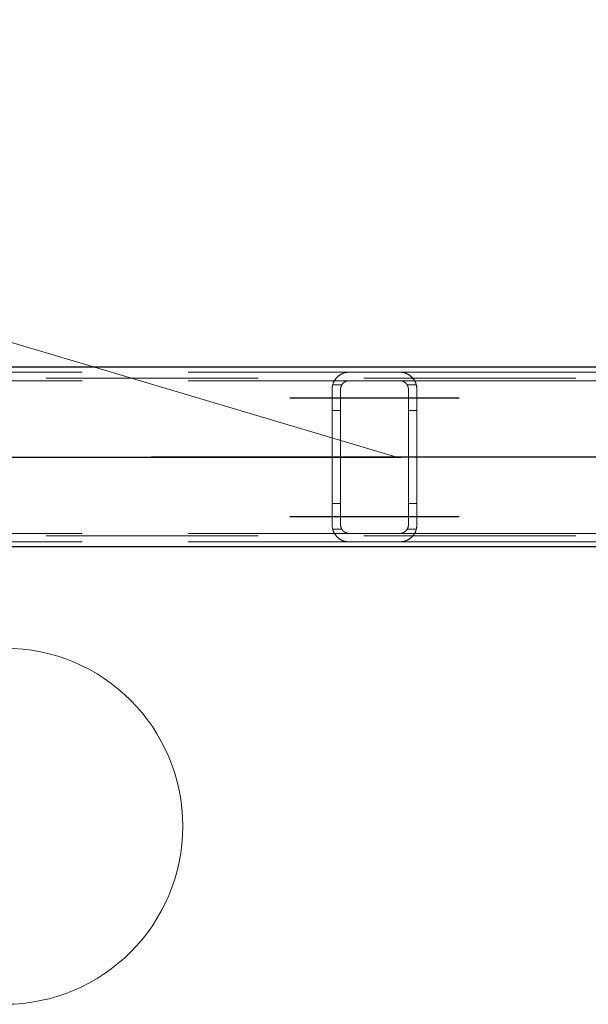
# Model space of a CAD drawing. Header units: millimetres. Extents: x -851 to 2, y 9346 to 10016.
# Tile 327 of 505: x -299 to -292, y 9387 to 9399. Entities that reach past the tile are written whole.
import ezdxf

# ---------------------------------------------------------------- set-up
doc = ezdxf.new("R2010")
doc.units = ezdxf.units.MM
doc.header["$LTSCALE"] = 10
doc.linetypes.add('HIDDEN', pattern=[0.375, 0.25, -0.125])
doc.linetypes.add('MITTE', pattern=[2, 1.25, -0.25, 0.25, -0.25])
for name, color, linetype, lineweight in [('PS_Hidden', 2, 'HIDDEN', 9), ('PS_Pos', 1, 'Continuous', 15), ('PS_Shape', 161, 'Continuous', 30), ('PS_SOLID', 7, 'Continuous', 30)]:
    doc.layers.add(name, color=color, linetype=linetype, lineweight=lineweight)
doc.layers.add('PS_Mid', color=5, linetype='MITTE')

# ---------------------------------------------------------------- blocks, each defined once
blk = doc.blocks.new('*X976')
at = {"layer": 'PS_Hidden', "color": 2, "linetype": 'HIDDEN'}
for p, q in [((-187.116, 9394.594), (-423.956, 9394.594)), ((-304.192, 9394.664), (-294.792, 9394.664)), ((-304.192, 9394.564), (-294.792, 9394.564)), ((-294.974, 9394.547), (-294.972, 9394.551)), ((-294.972, 9394.551), (-294.97, 9394.555)), ((-294.97, 9394.555), (-294.968, 9394.559)), ((-294.968, 9394.559), (-294.966, 9394.563)), ((-294.966, 9394.563), (-294.963, 9394.567)), ((-294.963, 9394.567), (-294.961, 9394.571)), ((-294.961, 9394.571), (-294.958, 9394.575)), ((-294.958, 9394.575), (-294.956, 9394.579)), ((-294.956, 9394.579), (-294.953, 9394.582)), ((-294.953, 9394.582), (-294.95, 9394.586)), ((-294.95, 9394.586), (-294.948, 9394.59)), ((-294.948, 9394.59), (-294.945, 9394.593)), ((-294.945, 9394.593), (-294.942, 9394.596)), ((-294.942, 9394.596), (-294.939, 9394.6)), ((-294.939, 9394.6), (-294.936, 9394.603)), ((-294.936, 9394.603), (-294.933, 9394.606)), ((-294.933, 9394.606), (-294.929, 9394.609)), ((-294.929, 9394.609), (-294.926, 9394.612)), ((-294.926, 9394.612), (-294.923, 9394.615)), ((-294.923, 9394.615), (-294.92, 9394.618)), ((-294.92, 9394.618), (-294.916, 9394.621)), ((-294.916, 9394.621), (-294.913, 9394.623)), ((-294.913, 9394.623), (-294.909, 9394.626)), ((-294.909, 9394.626), (-294.905, 9394.629)), ((-294.905, 9394.629), (-294.901, 9394.631)), ((-294.901, 9394.631), (-294.897, 9394.634)), ((-294.897, 9394.634), (-294.893, 9394.637)), ((-294.893, 9394.637), (-294.888, 9394.639)), ((-294.888, 9394.639), (-294.883, 9394.642)), ((-294.883, 9394.642), (-294.879, 9394.644)), ((-294.879, 9394.644), (-294.874, 9394.646)), ((-294.874, 9394.646), (-294.869, 9394.648)), ((-294.869, 9394.648), (-294.864, 9394.65)), ((-294.864, 9394.65), (-294.858, 9394.652)), ((-294.858, 9394.652), (-294.853, 9394.654)), ((-294.853, 9394.654), (-294.847, 9394.656)), ((-294.847, 9394.656), (-294.842, 9394.657)), ((-294.844, 9394.549), (-294.847, 9394.548)), ((-294.842, 9394.55), (-294.844, 9394.549)), ((-294.842, 9394.657), (-294.835, 9394.659)), ((-294.84, 9394.552), (-294.842, 9394.55)), ((-294.837, 9394.553), (-294.84, 9394.552)), ((-294.835, 9394.554), (-294.837, 9394.553)), ((-294.835, 9394.659), (-294.829, 9394.66)), ((-294.832, 9394.555), (-294.835, 9394.554)), ((-294.829, 9394.557), (-294.832, 9394.555)), ((-294.829, 9394.66), (-294.822, 9394.661)), ((-294.827, 9394.558), (-294.829, 9394.557)), ((-294.824, 9394.559), (-294.827, 9394.558)), ((-294.821, 9394.559), (-294.824, 9394.559)), ((-294.822, 9394.661), (-294.815, 9394.662)), ((-294.818, 9394.56), (-294.821, 9394.559)), ((-294.815, 9394.561), (-294.818, 9394.56)), ((-294.815, 9394.662), (-294.807, 9394.663)), ((-294.812, 9394.562), (-294.815, 9394.561)), ((-294.809, 9394.562), (-294.812, 9394.562)), ((-294.806, 9394.563), (-294.809, 9394.562)), ((-294.807, 9394.663), (-294.8, 9394.663)), ((-294.802, 9394.563), (-294.806, 9394.563)), ((-294.799, 9394.563), (-294.802, 9394.563)), ((-294.8, 9394.663), (-294.792, 9394.664)), ((-294.796, 9394.564), (-294.799, 9394.563)), ((-294.792, 9394.564), (-294.796, 9394.564)), ((-294.792, 9394.664), (-294.192, 9394.664)), ((-294.192, 9394.564), (-294.792, 9394.564)), ((-294.192, 9394.664), (-284.844, 9394.664)), ((-294.192, 9394.664), (-294.185, 9394.663)), ((-294.192, 9394.564), (-285.052, 9394.564)), ((-294.189, 9394.564), (-294.192, 9394.564)), ((-294.186, 9394.563), (-294.189, 9394.564)), ((-294.183, 9394.563), (-294.186, 9394.563)), ((-294.185, 9394.663), (-294.178, 9394.663)), ((-294.179, 9394.563), (-294.183, 9394.563)), ((-294.176, 9394.562), (-294.179, 9394.563)), ((-294.178, 9394.663), (-294.171, 9394.662)), ((-294.173, 9394.562), (-294.176, 9394.562)), ((-294.169, 9394.561), (-294.173, 9394.562)), ((-294.171, 9394.662), (-294.164, 9394.661)), ((-294.166, 9394.56), (-294.169, 9394.561)), ((-294.163, 9394.559), (-294.166, 9394.56)), ((-294.164, 9394.661), (-294.157, 9394.66)), ((-294.16, 9394.558), (-294.163, 9394.559)), ((-294.157, 9394.557), (-294.16, 9394.558)), ((-294.157, 9394.66), (-294.15, 9394.659)), ((-294.155, 9394.556), (-294.157, 9394.557)), ((-294.152, 9394.555), (-294.155, 9394.556)), ((-294.149, 9394.554), (-294.152, 9394.555)), ((-294.15, 9394.659), (-294.143, 9394.657)), ((-294.147, 9394.553), (-294.149, 9394.554)), ((-294.144, 9394.551), (-294.147, 9394.553)), ((-294.142, 9394.55), (-294.144, 9394.551)), ((-294.143, 9394.657), (-294.137, 9394.656)), ((-294.139, 9394.548), (-294.142, 9394.55)), ((-294.137, 9394.656), (-294.131, 9394.654)), ((-294.131, 9394.654), (-294.126, 9394.652)), ((-294.126, 9394.652), (-294.121, 9394.65)), ((-294.121, 9394.65), (-294.116, 9394.648)), ((-294.116, 9394.648), (-294.111, 9394.646)), ((-294.111, 9394.646), (-294.106, 9394.644)), ((-294.106, 9394.644), (-294.101, 9394.641)), ((-294.101, 9394.641), (-294.096, 9394.639)), ((-294.096, 9394.639), (-294.092, 9394.636)), ((-294.092, 9394.636), (-294.087, 9394.634)), ((-294.087, 9394.634), (-294.083, 9394.631)), ((-294.083, 9394.631), (-294.079, 9394.628)), ((-294.079, 9394.628), (-294.075, 9394.625)), ((-294.075, 9394.625), (-294.071, 9394.622)), ((-294.071, 9394.622), (-294.067, 9394.619)), ((-294.067, 9394.619), (-294.063, 9394.616)), ((-294.063, 9394.616), (-294.06, 9394.613)), ((-294.06, 9394.613), (-294.056, 9394.61)), ((-294.056, 9394.61), (-294.053, 9394.607)), ((-294.053, 9394.607), (-294.05, 9394.604)), ((-294.05, 9394.604), (-294.047, 9394.601)), ((-294.047, 9394.601), (-294.044, 9394.598)), ((-294.044, 9394.598), (-294.041, 9394.595)), ((-294.041, 9394.595), (-294.038, 9394.591)), ((-294.038, 9394.591), (-294.036, 9394.588)), ((-294.036, 9394.588), (-294.033, 9394.584)), ((-294.033, 9394.584), (-294.03, 9394.581)), ((-294.03, 9394.581), (-294.028, 9394.577)), ((-294.028, 9394.577), (-294.025, 9394.573)), ((-294.025, 9394.573), (-294.023, 9394.569)), ((-294.023, 9394.569), (-294.02, 9394.566)), ((-294.02, 9394.566), (-294.018, 9394.562)), ((-294.018, 9394.562), (-294.016, 9394.558)), ((-294.016, 9394.558), (-294.014, 9394.554)), ((-294.014, 9394.554), (-294.012, 9394.549)), ((-294.012, 9394.549), (-294.01, 9394.545)), ((-294.992, 9394.478), (-294.991, 9394.483)), ((-294.992, 9394.473), (-294.992, 9394.478)), ((-294.992, 9394.468), (-294.992, 9394.473)), ((-294.992, 9394.464), (-294.992, 9394.468)), ((-294.992, 9392.864), (-294.992, 9394.464)), ((-294.991, 9394.488), (-294.99, 9394.493)), ((-294.991, 9394.483), (-294.991, 9394.488)), ((-294.99, 9394.493), (-294.989, 9394.497)), ((-294.989, 9394.502), (-294.988, 9394.507)), ((-294.989, 9394.497), (-294.989, 9394.502)), ((-294.988, 9394.507), (-294.987, 9394.511)), ((-294.987, 9394.511), (-294.985, 9394.516)), ((-294.879, 9394.514), (-294.986, 9394.514)), ((-294.985, 9394.516), (-294.984, 9394.521)), ((-294.984, 9394.521), (-294.983, 9394.525)), ((-294.983, 9394.525), (-294.981, 9394.53)), ((-294.981, 9394.53), (-294.98, 9394.534)), ((-294.98, 9394.534), (-294.978, 9394.538)), ((-294.978, 9394.538), (-294.976, 9394.543)), ((-294.976, 9394.543), (-294.974, 9394.547)), ((-294.891, 9394.477), (-294.892, 9394.475)), ((-294.892, 9394.475), (-294.892, 9394.472)), ((-294.892, 9394.472), (-294.892, 9394.47)), ((-294.892, 9394.47), (-294.892, 9394.468)), ((-294.892, 9394.468), (-294.892, 9394.466)), ((-294.892, 9394.466), (-294.892, 9394.464)), ((-294.892, 9394.464), (-294.892, 9394.464)), ((-294.892, 9394.464), (-294.892, 9392.864)), ((-294.89, 9394.484), (-294.891, 9394.481)), ((-294.891, 9394.481), (-294.891, 9394.479)), ((-294.891, 9394.479), (-294.891, 9394.477)), ((-294.889, 9394.488), (-294.89, 9394.486)), ((-294.89, 9394.486), (-294.89, 9394.484)), ((-294.888, 9394.492), (-294.889, 9394.49)), ((-294.889, 9394.49), (-294.889, 9394.488)), ((-294.887, 9394.495), (-294.888, 9394.492)), ((-294.886, 9394.499), (-294.887, 9394.497)), ((-294.887, 9394.497), (-294.887, 9394.495)), ((-294.885, 9394.501), (-294.886, 9394.499)), ((-294.884, 9394.503), (-294.885, 9394.501)), ((-294.883, 9394.505), (-294.884, 9394.503)), ((-294.882, 9394.507), (-294.883, 9394.505)), ((-294.881, 9394.509), (-294.882, 9394.507)), ((-294.88, 9394.511), (-294.881, 9394.509)), ((-294.879, 9394.513), (-294.88, 9394.511)), ((-294.878, 9394.515), (-294.879, 9394.513)), ((-294.877, 9394.517), (-294.878, 9394.515)), ((-294.875, 9394.519), (-294.877, 9394.517)), ((-294.874, 9394.521), (-294.875, 9394.519)), ((-294.873, 9394.523), (-294.874, 9394.521)), ((-294.871, 9394.525), (-294.873, 9394.523)), ((-294.87, 9394.527), (-294.871, 9394.525)), ((-294.868, 9394.529), (-294.87, 9394.527)), ((-294.867, 9394.53), (-294.868, 9394.529)), ((-294.865, 9394.532), (-294.867, 9394.53)), ((-294.864, 9394.534), (-294.865, 9394.532)), ((-294.862, 9394.535), (-294.864, 9394.534)), ((-294.86, 9394.537), (-294.862, 9394.535)), ((-294.858, 9394.539), (-294.86, 9394.537)), ((-294.857, 9394.54), (-294.858, 9394.539)), ((-294.855, 9394.542), (-294.857, 9394.54)), ((-294.853, 9394.543), (-294.855, 9394.542)), ((-294.851, 9394.545), (-294.853, 9394.543)), ((-294.849, 9394.546), (-294.851, 9394.545)), ((-294.847, 9394.548), (-294.849, 9394.546)), ((-294.137, 9394.547), (-294.139, 9394.548)), ((-294.135, 9394.545), (-294.137, 9394.547)), ((-294.133, 9394.544), (-294.135, 9394.545)), ((-294.131, 9394.542), (-294.133, 9394.544)), ((-294.129, 9394.54), (-294.131, 9394.542)), ((-294.127, 9394.539), (-294.129, 9394.54)), ((-294.125, 9394.537), (-294.127, 9394.539)), ((-294.123, 9394.536), (-294.125, 9394.537)), ((-294.121, 9394.534), (-294.123, 9394.536)), ((-294.12, 9394.532), (-294.121, 9394.534)), ((-294.118, 9394.531), (-294.12, 9394.532)), ((-294.117, 9394.529), (-294.118, 9394.531)), ((-294.115, 9394.527), (-294.117, 9394.529)), ((-294.114, 9394.525), (-294.115, 9394.527)), ((-294.112, 9394.524), (-294.114, 9394.525)), ((-294.111, 9394.522), (-294.112, 9394.524)), ((-294.11, 9394.52), (-294.111, 9394.522)), ((-294.108, 9394.518), (-294.11, 9394.52)), ((-294.107, 9394.516), (-294.108, 9394.518)), ((-294.106, 9394.514), (-294.107, 9394.516)), ((-294.105, 9394.512), (-294.106, 9394.514)), ((-293.999, 9394.514), (-294.106, 9394.514)), ((-294.104, 9394.51), (-294.105, 9394.512)), ((-294.103, 9394.508), (-294.104, 9394.51)), ((-294.102, 9394.506), (-294.103, 9394.508)), ((-294.101, 9394.504), (-294.102, 9394.506)), ((-294.1, 9394.502), (-294.101, 9394.504)), ((-294.099, 9394.5), (-294.1, 9394.502)), ((-294.098, 9394.498), (-294.099, 9394.5)), ((-294.098, 9394.496), (-294.098, 9394.498)), ((-294.097, 9394.493), (-294.098, 9394.496)), ((-294.096, 9394.491), (-294.097, 9394.493)), ((-294.096, 9394.489), (-294.096, 9394.491)), ((-294.095, 9394.487), (-294.096, 9394.489)), ((-294.095, 9394.485), (-294.095, 9394.487)), ((-294.094, 9394.483), (-294.095, 9394.485)), ((-294.094, 9394.481), (-294.094, 9394.483)), ((-294.094, 9394.478), (-294.094, 9394.481)), ((-294.093, 9394.476), (-294.094, 9394.478)), ((-294.093, 9394.474), (-294.093, 9394.476)), ((-294.093, 9394.472), (-294.093, 9394.474)), ((-294.093, 9394.47), (-294.093, 9394.472)), ((-294.092, 9394.468), (-294.093, 9394.47)), ((-294.092, 9394.466), (-294.092, 9394.468)), ((-294.092, 9394.464), (-294.092, 9394.466)), ((-294.092, 9392.864), (-294.092, 9394.464)), ((-294.01, 9394.545), (-294.008, 9394.541)), ((-294.008, 9394.541), (-294.006, 9394.537)), ((-294.006, 9394.537), (-294.005, 9394.532)), ((-294.005, 9394.532), (-294.003, 9394.528)), ((-294.003, 9394.528), (-294.002, 9394.524)), ((-294.002, 9394.524), (-294, 9394.519)), ((-294, 9394.519), (-293.999, 9394.515)), ((-293.999, 9394.515), (-293.998, 9394.51)), ((-293.998, 9394.51), (-293.997, 9394.505)), ((-293.997, 9394.505), (-293.996, 9394.501)), ((-293.996, 9394.501), (-293.995, 9394.496)), ((-293.995, 9394.496), (-293.994, 9394.492)), ((-293.994, 9394.492), (-293.994, 9394.487)), ((-293.994, 9394.487), (-293.993, 9394.482)), ((-293.993, 9394.482), (-293.993, 9394.478)), ((-293.993, 9394.478), (-293.993, 9394.473)), ((-293.993, 9394.473), (-293.992, 9394.468)), ((-293.992, 9394.468), (-293.992, 9394.464)), ((-293.992, 9394.464), (-293.992, 9394.464)), ((-293.992, 9394.464), (-293.992, 9392.864)), ((-294.892, 9394.214), (-294.992, 9394.214)), ((-293.992, 9394.214), (-294.092, 9394.214)), ((-294.892, 9393.114), (-294.992, 9393.114)), ((-293.992, 9393.114), (-294.092, 9393.114)), ((-294.992, 9392.859), (-294.992, 9392.864)), ((-294.992, 9392.854), (-294.992, 9392.859)), ((-294.992, 9392.849), (-294.992, 9392.854)), ((-294.991, 9392.844), (-294.992, 9392.849)), ((-294.991, 9392.839), (-294.991, 9392.844)), ((-294.99, 9392.835), (-294.991, 9392.839)), ((-294.989, 9392.83), (-294.99, 9392.835)), ((-294.989, 9392.825), (-294.989, 9392.83)), ((-294.988, 9392.82), (-294.989, 9392.825)), ((-294.987, 9392.816), (-294.988, 9392.82)), ((-294.985, 9392.811), (-294.987, 9392.816)), ((-294.879, 9392.814), (-294.986, 9392.814)), ((-294.984, 9392.807), (-294.985, 9392.811)), ((-294.892, 9392.864), (-294.892, 9392.861)), ((-294.892, 9392.861), (-294.892, 9392.859)), ((-294.892, 9392.859), (-294.892, 9392.857)), ((-294.892, 9392.857), (-294.892, 9392.855)), ((-294.892, 9392.855), (-294.892, 9392.852)), ((-294.892, 9392.852), (-294.891, 9392.85)), ((-294.891, 9392.85), (-294.891, 9392.848)), ((-294.891, 9392.848), (-294.891, 9392.846)), ((-294.891, 9392.846), (-294.89, 9392.844)), ((-294.89, 9392.844), (-294.89, 9392.841)), ((-294.89, 9392.841), (-294.889, 9392.839)), ((-294.889, 9392.839), (-294.889, 9392.837)), ((-294.889, 9392.837), (-294.888, 9392.835)), ((-294.888, 9392.835), (-294.887, 9392.833)), ((-294.887, 9392.833), (-294.887, 9392.83)), ((-294.887, 9392.83), (-294.886, 9392.828)), ((-294.886, 9392.828), (-294.885, 9392.826)), ((-294.885, 9392.826), (-294.884, 9392.824)), ((-294.884, 9392.824), (-294.883, 9392.822)), ((-294.883, 9392.822), (-294.882, 9392.82)), ((-294.882, 9392.82), (-294.881, 9392.818)), ((-294.881, 9392.818), (-294.88, 9392.816)), ((-294.88, 9392.816), (-294.879, 9392.814)), ((-294.879, 9392.814), (-294.878, 9392.812)), ((-294.878, 9392.812), (-294.877, 9392.81)), ((-294.877, 9392.81), (-294.875, 9392.808)), ((-294.875, 9392.808), (-294.874, 9392.806)), ((-294.111, 9392.805), (-294.11, 9392.807)), ((-294.11, 9392.807), (-294.108, 9392.809)), ((-294.108, 9392.809), (-294.107, 9392.811)), ((-294.107, 9392.811), (-294.106, 9392.813)), ((-294.106, 9392.813), (-294.105, 9392.815)), ((-293.999, 9392.814), (-294.106, 9392.814)), ((-294.105, 9392.815), (-294.104, 9392.817)), ((-294.104, 9392.817), (-294.103, 9392.819)), ((-294.103, 9392.819), (-294.102, 9392.821)), ((-294.102, 9392.821), (-294.101, 9392.823)), ((-294.101, 9392.823), (-294.1, 9392.825)), ((-294.1, 9392.825), (-294.099, 9392.827)), ((-294.099, 9392.827), (-294.098, 9392.829)), ((-294.098, 9392.832), (-294.097, 9392.834)), ((-294.098, 9392.829), (-294.098, 9392.832)), ((-294.097, 9392.834), (-294.096, 9392.836)), ((-294.096, 9392.838), (-294.095, 9392.84)), ((-294.096, 9392.836), (-294.096, 9392.838)), ((-294.095, 9392.842), (-294.094, 9392.844)), ((-294.095, 9392.84), (-294.095, 9392.842)), ((-294.094, 9392.849), (-294.093, 9392.851)), ((-294.094, 9392.847), (-294.094, 9392.849)), ((-294.094, 9392.844), (-294.094, 9392.847)), ((-294.093, 9392.857), (-294.092, 9392.859)), ((-294.093, 9392.855), (-294.093, 9392.857)), ((-294.093, 9392.853), (-294.093, 9392.855)), ((-294.093, 9392.851), (-294.093, 9392.853)), ((-294.092, 9392.861), (-294.092, 9392.864)), ((-294.092, 9392.859), (-294.092, 9392.861)), ((-294, 9392.808), (-294.002, 9392.804)), ((-293.999, 9392.813), (-294, 9392.808)), ((-293.998, 9392.817), (-293.999, 9392.813)), ((-293.997, 9392.822), (-293.998, 9392.817)), ((-293.996, 9392.826), (-293.997, 9392.822)), ((-293.995, 9392.831), (-293.996, 9392.826)), ((-293.994, 9392.836), (-293.995, 9392.831)), ((-293.993, 9392.845), (-293.994, 9392.84)), ((-293.994, 9392.84), (-293.994, 9392.836)), ((-293.992, 9392.859), (-293.993, 9392.854)), ((-293.993, 9392.854), (-293.993, 9392.85)), ((-293.993, 9392.85), (-293.993, 9392.845)), ((-293.992, 9392.864), (-293.992, 9392.859)), ((-187.116, 9392.734), (-423.956, 9392.734)), ((-304.192, 9392.764), (-294.792, 9392.764)), ((-294.983, 9392.802), (-294.984, 9392.807)), ((-294.981, 9392.798), (-294.983, 9392.802)), ((-294.98, 9392.793), (-294.981, 9392.798)), ((-294.978, 9392.789), (-294.98, 9392.793)), ((-294.976, 9392.784), (-294.978, 9392.789)), ((-294.974, 9392.78), (-294.976, 9392.784)), ((-294.972, 9392.776), (-294.974, 9392.78)), ((-294.97, 9392.772), (-294.972, 9392.776)), ((-294.968, 9392.768), (-294.97, 9392.772)), ((-294.966, 9392.764), (-294.968, 9392.768)), ((-294.963, 9392.76), (-294.966, 9392.764)), ((-294.961, 9392.756), (-294.963, 9392.76)), ((-294.958, 9392.752), (-294.961, 9392.756)), ((-294.956, 9392.748), (-294.958, 9392.752)), ((-294.953, 9392.745), (-294.956, 9392.748)), ((-294.95, 9392.741), (-294.953, 9392.745)), ((-294.948, 9392.738), (-294.95, 9392.741)), ((-294.945, 9392.734), (-294.948, 9392.738)), ((-294.942, 9392.731), (-294.945, 9392.734)), ((-294.939, 9392.727), (-294.942, 9392.731)), ((-294.936, 9392.724), (-294.939, 9392.727)), ((-294.933, 9392.721), (-294.936, 9392.724)), ((-294.929, 9392.718), (-294.933, 9392.721)), ((-294.926, 9392.715), (-294.929, 9392.718)), ((-294.923, 9392.712), (-294.926, 9392.715)), ((-294.92, 9392.709), (-294.923, 9392.712)), ((-294.916, 9392.706), (-294.92, 9392.709)), ((-294.913, 9392.704), (-294.916, 9392.706)), ((-294.909, 9392.701), (-294.913, 9392.704)), ((-294.905, 9392.698), (-294.909, 9392.701)), ((-294.901, 9392.696), (-294.905, 9392.698)), ((-294.897, 9392.693), (-294.901, 9392.696)), ((-294.893, 9392.691), (-294.897, 9392.693)), ((-294.874, 9392.806), (-294.873, 9392.804)), ((-294.873, 9392.804), (-294.871, 9392.802)), ((-294.871, 9392.802), (-294.87, 9392.8)), ((-294.87, 9392.8), (-294.868, 9392.799)), ((-294.868, 9392.799), (-294.867, 9392.797)), ((-294.867, 9392.797), (-294.865, 9392.795)), ((-294.865, 9392.795), (-294.864, 9392.793)), ((-294.864, 9392.793), (-294.862, 9392.792)), ((-294.862, 9392.792), (-294.86, 9392.79)), ((-294.86, 9392.79), (-294.858, 9392.789)), ((-294.858, 9392.789), (-294.857, 9392.787)), ((-294.857, 9392.787), (-294.855, 9392.785)), ((-294.855, 9392.785), (-294.853, 9392.784)), ((-294.853, 9392.784), (-294.851, 9392.782)), ((-294.851, 9392.782), (-294.849, 9392.781)), ((-294.849, 9392.781), (-294.847, 9392.78)), ((-294.847, 9392.78), (-294.844, 9392.778)), ((-294.844, 9392.778), (-294.842, 9392.777)), ((-294.842, 9392.777), (-294.84, 9392.775)), ((-294.84, 9392.775), (-294.837, 9392.774)), ((-294.837, 9392.774), (-294.835, 9392.773)), ((-294.835, 9392.773), (-294.832, 9392.772)), ((-294.832, 9392.772), (-294.829, 9392.771)), ((-294.829, 9392.771), (-294.827, 9392.77)), ((-294.827, 9392.77), (-294.824, 9392.769)), ((-294.824, 9392.769), (-294.821, 9392.768)), ((-294.821, 9392.768), (-294.818, 9392.767)), ((-294.818, 9392.767), (-294.815, 9392.766)), ((-294.815, 9392.766), (-294.812, 9392.765)), ((-294.812, 9392.765), (-294.809, 9392.765)), ((-294.809, 9392.765), (-294.806, 9392.764)), ((-294.806, 9392.764), (-294.802, 9392.764)), ((-294.802, 9392.764), (-294.799, 9392.764)), ((-294.799, 9392.764), (-294.796, 9392.764)), ((-294.796, 9392.764), (-294.792, 9392.764)), ((-294.792, 9392.764), (-294.192, 9392.764)), ((-294.192, 9392.764), (-285.052, 9392.764)), ((-294.192, 9392.764), (-294.189, 9392.764)), ((-294.189, 9392.764), (-294.186, 9392.764)), ((-294.186, 9392.764), (-294.183, 9392.764)), ((-294.183, 9392.764), (-294.179, 9392.764)), ((-294.179, 9392.764), (-294.176, 9392.765)), ((-294.176, 9392.765), (-294.173, 9392.766)), ((-294.173, 9392.766), (-294.169, 9392.766)), ((-294.169, 9392.766), (-294.166, 9392.767)), ((-294.166, 9392.767), (-294.163, 9392.768)), ((-294.163, 9392.768), (-294.16, 9392.769)), ((-294.16, 9392.769), (-294.157, 9392.77)), ((-294.157, 9392.77), (-294.155, 9392.771)), ((-294.155, 9392.771), (-294.152, 9392.772)), ((-294.152, 9392.772), (-294.149, 9392.773)), ((-294.149, 9392.773), (-294.147, 9392.775)), ((-294.147, 9392.775), (-294.144, 9392.776)), ((-294.144, 9392.776), (-294.142, 9392.777)), ((-294.142, 9392.777), (-294.139, 9392.779)), ((-294.139, 9392.779), (-294.137, 9392.78)), ((-294.137, 9392.78), (-294.135, 9392.782)), ((-294.135, 9392.782), (-294.133, 9392.783)), ((-294.133, 9392.783), (-294.131, 9392.785)), ((-294.131, 9392.785), (-294.129, 9392.787)), ((-294.129, 9392.787), (-294.127, 9392.788)), ((-294.127, 9392.788), (-294.125, 9392.79)), ((-294.125, 9392.79), (-294.123, 9392.792)), ((-294.123, 9392.792), (-294.121, 9392.793)), ((-294.121, 9392.793), (-294.12, 9392.795)), ((-294.12, 9392.795), (-294.118, 9392.797)), ((-294.118, 9392.797), (-294.117, 9392.798)), ((-294.117, 9392.798), (-294.115, 9392.8)), ((-294.115, 9392.8), (-294.114, 9392.802)), ((-294.114, 9392.802), (-294.112, 9392.804)), ((-294.112, 9392.804), (-294.111, 9392.805)), ((-294.092, 9392.691), (-294.096, 9392.688)), ((-294.087, 9392.694), (-294.092, 9392.691)), ((-294.083, 9392.696), (-294.087, 9392.694)), ((-294.079, 9392.699), (-294.083, 9392.696)), ((-294.075, 9392.702), (-294.079, 9392.699)), ((-294.071, 9392.705), (-294.075, 9392.702)), ((-294.067, 9392.708), (-294.071, 9392.705)), ((-294.063, 9392.711), (-294.067, 9392.708)), ((-294.06, 9392.714), (-294.063, 9392.711)), ((-294.056, 9392.717), (-294.06, 9392.714)), ((-294.053, 9392.72), (-294.056, 9392.717)), ((-294.05, 9392.723), (-294.053, 9392.72)), ((-294.047, 9392.726), (-294.05, 9392.723)), ((-294.044, 9392.729), (-294.047, 9392.726)), ((-294.041, 9392.733), (-294.044, 9392.729)), ((-294.038, 9392.736), (-294.041, 9392.733)), ((-294.036, 9392.739), (-294.038, 9392.736)), ((-294.033, 9392.743), (-294.036, 9392.739)), ((-294.03, 9392.747), (-294.033, 9392.743)), ((-294.028, 9392.75), (-294.03, 9392.747)), ((-294.025, 9392.754), (-294.028, 9392.75)), ((-294.023, 9392.758), (-294.025, 9392.754)), ((-294.02, 9392.762), (-294.023, 9392.758)), ((-294.018, 9392.766), (-294.02, 9392.762)), ((-294.016, 9392.77), (-294.018, 9392.766)), ((-294.014, 9392.774), (-294.016, 9392.77)), ((-294.012, 9392.778), (-294.014, 9392.774)), ((-294.01, 9392.782), (-294.012, 9392.778)), ((-294.008, 9392.786), (-294.01, 9392.782)), ((-294.006, 9392.79), (-294.008, 9392.786)), ((-294.005, 9392.795), (-294.006, 9392.79)), ((-294.003, 9392.799), (-294.005, 9392.795)), ((-294.002, 9392.804), (-294.003, 9392.799)), ((-304.192, 9392.664), (-294.792, 9392.664)), ((-294.888, 9392.688), (-294.893, 9392.691)), ((-294.883, 9392.686), (-294.888, 9392.688)), ((-294.879, 9392.683), (-294.883, 9392.686)), ((-294.874, 9392.681), (-294.879, 9392.683)), ((-294.869, 9392.679), (-294.874, 9392.681)), ((-294.864, 9392.677), (-294.869, 9392.679)), ((-294.858, 9392.675), (-294.864, 9392.677)), ((-294.853, 9392.673), (-294.858, 9392.675)), ((-294.847, 9392.671), (-294.853, 9392.673)), ((-294.842, 9392.67), (-294.847, 9392.671)), ((-294.835, 9392.668), (-294.842, 9392.67)), ((-294.829, 9392.667), (-294.835, 9392.668)), ((-294.822, 9392.666), (-294.829, 9392.667)), ((-294.815, 9392.665), (-294.822, 9392.666)), ((-294.807, 9392.664), (-294.815, 9392.665)), ((-294.8, 9392.664), (-294.807, 9392.664)), ((-294.792, 9392.664), (-294.8, 9392.664)), ((-294.192, 9392.664), (-294.792, 9392.664)), ((-294.192, 9392.664), (-284.844, 9392.664)), ((-294.185, 9392.664), (-294.192, 9392.664)), ((-294.178, 9392.664), (-294.185, 9392.664)), ((-294.171, 9392.665), (-294.178, 9392.664)), ((-294.164, 9392.666), (-294.171, 9392.665)), ((-294.157, 9392.667), (-294.164, 9392.666)), ((-294.15, 9392.668), (-294.157, 9392.667)), ((-294.143, 9392.67), (-294.15, 9392.668)), ((-294.137, 9392.671), (-294.143, 9392.67)), ((-294.131, 9392.673), (-294.137, 9392.671)), ((-294.126, 9392.675), (-294.131, 9392.673)), ((-294.121, 9392.677), (-294.126, 9392.675)), ((-294.116, 9392.679), (-294.121, 9392.677)), ((-294.111, 9392.681), (-294.116, 9392.679)), ((-294.106, 9392.683), (-294.111, 9392.681)), ((-294.101, 9392.686), (-294.106, 9392.683)), ((-294.096, 9392.688), (-294.101, 9392.686))]:
    blk.add_line(p, q, dxfattribs=at)
at = {"layer": 'PS_Mid', "color": 5, "linetype": 'MITTE'}
for p, q in [((-295.492, 9394.364), (-294.392, 9394.364)), ((-295.492, 9394.364), (-294.392, 9394.364)), ((-294.592, 9394.364), (-293.492, 9394.364)), ((-294.592, 9394.364), (-293.492, 9394.364)), ((-184.627, 9393.664), (-426.445, 9393.664)), ((-346.677, 9393.664), (-282.308, 9393.664)), ((-294.492, 9393.664), (-294.492, 9393.664)), ((-295.492, 9392.964), (-294.392, 9392.964)), ((-295.492, 9392.964), (-294.392, 9392.964)), ((-294.592, 9392.964), (-293.492, 9392.964)), ((-294.592, 9392.964), (-293.492, 9392.964))]:
    blk.add_line(p, q, dxfattribs=at)
at = {"layer": 'PS_SOLID', "color": 7, "linetype": 'Continuous'}
for p, q in [((-187.116, 9394.724), (-423.956, 9394.724)), ((-187.116, 9392.604), (-423.956, 9392.604))]:
    blk.add_line(p, q, dxfattribs=at)
blk = doc.blocks.new('*X993')
at = {"color": 1}
blk.add_arc((-298.854, 9389.31), 2.1, 270, 90, dxfattribs=at)
blk = doc.blocks.new('*X1507')
at = {"color": 1}
blk.add_line((-294.228, 9393.664), (-311.592, 9398.822), dxfattribs=at)

msp = doc.modelspace()

# ---------------------------------------------------------------- block references
at = {"layer": 'PS_Pos'}
for name in ['*X1507', '*X993']:
    msp.add_blockref(name, (0, 0), dxfattribs=at)
at = {"layer": 'PS_Shape', "color": 31}
msp.add_blockref('*X976', (0, 0), dxfattribs=at)

doc.saveas('drawing.dxf')
